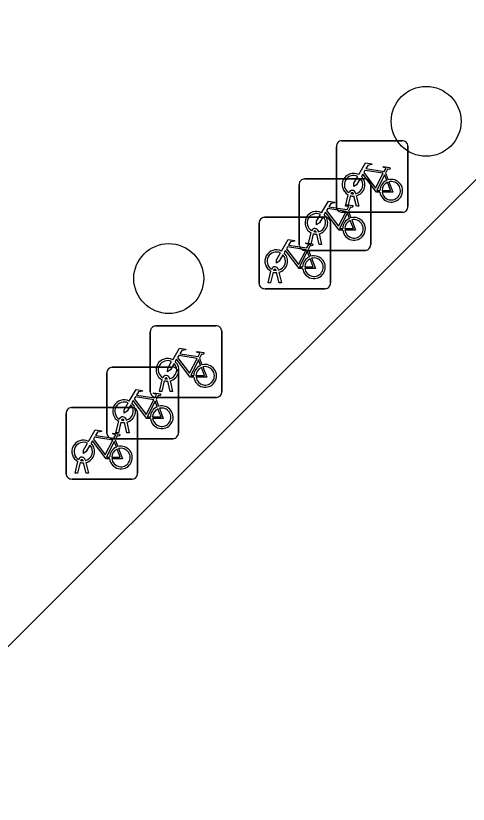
# Model space of a CAD drawing. Extents: x 160203 to 161530, y 379528 to 381797.
# Drawn here: x 160777.05 to 160783.38, y 381497.24 to 381508.28 of the extents above; entities that cross this region are included whole.
import ezdxf

# ---------------------------------------------------------------- set-up
doc = ezdxf.new("R2010")
doc.units = 0
for name, color, linetype in [('IMGEO_Boom', 7, 'Continuous'), ('IMGEO_Fietsenrek', 7, 'Continuous'), ('IMGEO_Groenvoorziening', 7, 'Continuous'), ('IMGEO_Parkeervlak_halfverhard', 7, 'Continuous')]:
    doc.layers.add(name, color=color, linetype=linetype)

msp = doc.modelspace()

# ---------------------------------------------------------------- linework, layer by layer
at = {"layer": 'IMGEO_Boom'}
for centre in [(160782.79, 381506.8), (160779.19, 381504.6)]:
    msp.add_circle(centre, 0.489, dxfattribs=at)
at = {"layer": 'IMGEO_Fietsenrek'}
for p, q in [((160781.61, 381506.528), (160782.451, 381506.528)), ((160782.451, 381506.528), (160781.61, 381506.528)), ((160781.535, 381505.603), (160781.535, 381506.444)), ((160781.535, 381506.444), (160781.535, 381505.603)), ((160782.535, 381506.453), (160782.535, 381505.612)), ((160782.535, 381505.612), (160782.535, 381506.453)), ((160782.222, 381506.077), (160782.258, 381505.982)), ((160781.09, 381505.995), (160781.931, 381505.995)), ((160781.931, 381505.995), (160781.09, 381505.995)), ((160781.015, 381505.07), (160781.015, 381505.911)), ((160781.015, 381505.911), (160781.015, 381505.07)), ((160782.015, 381505.92), (160782.015, 381505.079)), ((160782.015, 381505.079), (160782.015, 381505.92)), ((160781.662, 381505.612), (160781.701, 381505.772)), ((160781.731, 381505.76), (160781.696, 381505.612)), ((160781.773, 381505.784), (160781.772, 381505.788)), ((160781.814, 381505.612), (160781.78, 381505.754)), ((160781.804, 381505.795), (160781.805, 381505.788)), ((160781.812, 381505.758), (160781.847, 381505.612)), ((160781.696, 381505.612), (160781.662, 381505.612)), ((160781.847, 381505.612), (160781.814, 381505.612)), ((160782.46, 381505.528), (160781.619, 381505.528)), ((160781.619, 381505.528), (160782.46, 381505.528)), ((160781.702, 381505.544), (160781.738, 381505.449)), ((160780.454, 381504.533), (160780.454, 381505.374)), ((160780.454, 381505.374), (160780.454, 381504.533)), ((160780.529, 381505.458), (160781.37, 381505.458)), ((160781.37, 381505.458), (160780.529, 381505.458)), ((160781.454, 381505.383), (160781.454, 381504.542)), ((160781.454, 381504.542), (160781.454, 381505.383)), ((160781.284, 381505.262), (160781.285, 381505.255)), ((160781.142, 381505.079), (160781.181, 381505.239)), ((160781.211, 381505.227), (160781.176, 381505.079)), ((160781.253, 381505.251), (160781.252, 381505.255)), ((160781.294, 381505.079), (160781.26, 381505.221)), ((160781.292, 381505.225), (160781.327, 381505.079)), ((160781.176, 381505.079), (160781.142, 381505.079)), ((160781.327, 381505.079), (160781.294, 381505.079)), ((160781.94, 381504.995), (160781.099, 381504.995)), ((160781.099, 381504.995), (160781.94, 381504.995)), ((160781.141, 381505.007), (160781.177, 381504.912)), ((160780.692, 381504.714), (160780.691, 381504.718)), ((160780.723, 381504.725), (160780.724, 381504.718)), ((160780.581, 381504.542), (160780.62, 381504.702)), ((160780.65, 381504.69), (160780.615, 381504.542)), ((160780.733, 381504.542), (160780.699, 381504.684)), ((160780.731, 381504.688), (160780.766, 381504.542)), ((160780.615, 381504.542), (160780.581, 381504.542)), ((160780.766, 381504.542), (160780.733, 381504.542)), ((160781.379, 381504.458), (160780.538, 381504.458)), ((160780.538, 381504.458), (160781.379, 381504.458)), ((160779.007, 381503.938), (160779.848, 381503.938)), ((160779.848, 381503.938), (160779.007, 381503.938)), ((160778.932, 381503.013), (160778.932, 381503.854)), ((160778.932, 381503.854), (160778.932, 381503.013)), ((160779.932, 381503.863), (160779.932, 381503.022)), ((160779.932, 381503.022), (160779.932, 381503.863)), ((160779.619, 381503.487), (160779.655, 381503.392)), ((160778.325, 381502.434), (160778.325, 381503.275)), ((160778.325, 381503.275), (160778.325, 381502.434)), ((160778.4, 381503.359), (160779.241, 381503.359)), ((160779.241, 381503.359), (160778.4, 381503.359)), ((160779.325, 381503.284), (160779.325, 381502.443)), ((160779.325, 381502.443), (160779.325, 381503.284)), ((160779.059, 381503.022), (160779.098, 381503.182)), ((160779.128, 381503.17), (160779.093, 381503.022)), ((160779.17, 381503.194), (160779.169, 381503.198)), ((160779.201, 381503.205), (160779.202, 381503.198)), ((160779.209, 381503.168), (160779.244, 381503.022)), ((160779.211, 381503.022), (160779.177, 381503.164)), ((160779.093, 381503.022), (160779.059, 381503.022)), ((160779.244, 381503.022), (160779.211, 381503.022)), ((160779.012, 381502.908), (160779.048, 381502.813)), ((160779.857, 381502.938), (160779.016, 381502.938)), ((160779.016, 381502.938), (160779.857, 381502.938)), ((160777.829, 381502.795), (160778.67, 381502.795)), ((160778.67, 381502.795), (160777.829, 381502.795)), ((160777.754, 381501.87), (160777.754, 381502.711)), ((160777.754, 381502.711), (160777.754, 381501.87)), ((160778.563, 381502.615), (160778.562, 381502.619)), ((160778.594, 381502.626), (160778.595, 381502.619)), ((160778.754, 381502.72), (160778.754, 381501.879)), ((160778.754, 381501.879), (160778.754, 381502.72)), ((160778.452, 381502.443), (160778.491, 381502.603)), ((160778.521, 381502.591), (160778.486, 381502.443)), ((160778.604, 381502.443), (160778.57, 381502.585)), ((160778.602, 381502.589), (160778.637, 381502.443)), ((160778.486, 381502.443), (160778.452, 381502.443)), ((160778.637, 381502.443), (160778.604, 381502.443)), ((160779.25, 381502.359), (160778.409, 381502.359)), ((160778.409, 381502.359), (160779.25, 381502.359)), ((160778.441, 381502.344), (160778.477, 381502.249)), ((160778.023, 381502.062), (160778.024, 381502.055)), ((160777.881, 381501.879), (160777.92, 381502.039)), ((160777.95, 381502.027), (160777.915, 381501.879)), ((160777.992, 381502.051), (160777.991, 381502.055)), ((160778.033, 381501.879), (160777.999, 381502.021)), ((160778.031, 381502.025), (160778.066, 381501.879)), ((160777.915, 381501.879), (160777.881, 381501.879)), ((160778.066, 381501.879), (160778.033, 381501.879)), ((160778.679, 381501.795), (160777.838, 381501.795)), ((160777.838, 381501.795), (160778.679, 381501.795))]:
    msp.add_line(p, q, dxfattribs=at)
for points in [[(160781.848, 381506.054), (160781.943, 381506.218), (160782.029, 381506.204), (160782.031, 381506.195), (160781.975, 381506.184), (160781.948, 381506.139), (160782.204, 381506.098)], [(160782.204, 381506.098), (160782.229, 381506.147), (160782.223, 381506.151), (160782.2, 381506.155), (160782.188, 381506.162), (160782.187, 381506.165), (160782.189, 381506.17), (160782.284, 381506.155), (160782.286, 381506.145), (160782.276, 381506.132), (160782.264, 381506.126), (160782.25, 381506.132), (160782.222, 381506.077)], [(160782.144, 381505.81), (160782.094, 381505.81), (160781.903, 381506.061), (160781.884, 381506.029)], [(160782.191, 381506.073), (160781.934, 381506.114), (160781.917, 381506.085), (160782.084, 381505.865), (160782.191, 381506.073)], [(160782.239, 381505.975), (160782.209, 381506.052), (160782.1, 381505.834), (160782.143, 381505.834)], [(160781.869, 381506.002), (160781.817, 381505.912), (160781.777, 381505.887), (160781.778, 381505.934), (160781.833, 381506.028)], [(160782.173, 381505.834), (160782.293, 381505.833), (160782.249, 381505.947)], [(160782.269, 381505.954), (160782.324, 381505.809), (160782.174, 381505.809)], [(160781.328, 381505.521), (160781.423, 381505.685), (160781.509, 381505.671), (160781.511, 381505.662), (160781.455, 381505.651), (160781.428, 381505.606), (160781.684, 381505.565)], [(160781.684, 381505.565), (160781.709, 381505.614), (160781.703, 381505.618), (160781.68, 381505.622), (160781.668, 381505.629), (160781.667, 381505.632), (160781.669, 381505.637), (160781.764, 381505.622), (160781.766, 381505.612), (160781.756, 381505.599), (160781.744, 381505.593), (160781.73, 381505.599), (160781.702, 381505.544)], [(160781.349, 381505.469), (160781.297, 381505.379), (160781.257, 381505.354), (160781.258, 381505.401), (160781.313, 381505.495)], [(160781.624, 381505.277), (160781.574, 381505.277), (160781.383, 381505.528), (160781.364, 381505.496)], [(160781.671, 381505.54), (160781.414, 381505.581), (160781.397, 381505.552), (160781.564, 381505.332), (160781.671, 381505.54)], [(160781.719, 381505.442), (160781.689, 381505.519), (160781.58, 381505.301), (160781.623, 381505.301)], [(160781.653, 381505.301), (160781.773, 381505.3), (160781.729, 381505.414)], [(160781.749, 381505.421), (160781.804, 381505.276), (160781.654, 381505.276)], [(160780.767, 381504.984), (160780.862, 381505.148), (160780.948, 381505.134), (160780.95, 381505.125), (160780.894, 381505.114), (160780.867, 381505.069), (160781.123, 381505.028)], [(160781.11, 381505.003), (160780.853, 381505.044), (160780.836, 381505.015), (160781.003, 381504.795), (160781.11, 381505.003)], [(160781.123, 381505.028), (160781.148, 381505.077), (160781.142, 381505.081), (160781.119, 381505.085), (160781.107, 381505.092), (160781.106, 381505.095), (160781.108, 381505.1), (160781.203, 381505.085), (160781.205, 381505.075), (160781.195, 381505.062), (160781.183, 381505.056), (160781.169, 381505.062), (160781.141, 381505.007)], [(160780.788, 381504.932), (160780.736, 381504.842), (160780.696, 381504.817), (160780.697, 381504.864), (160780.752, 381504.958)], [(160781.063, 381504.74), (160781.013, 381504.74), (160780.822, 381504.991), (160780.803, 381504.959)], [(160781.158, 381504.905), (160781.128, 381504.982), (160781.019, 381504.764), (160781.062, 381504.764)], [(160781.092, 381504.764), (160781.212, 381504.763), (160781.168, 381504.877)], [(160781.188, 381504.884), (160781.243, 381504.739), (160781.093, 381504.739)], [(160779.245, 381503.464), (160779.34, 381503.628), (160779.426, 381503.614), (160779.428, 381503.605), (160779.372, 381503.594), (160779.345, 381503.549), (160779.601, 381503.508)], [(160779.588, 381503.483), (160779.331, 381503.524), (160779.314, 381503.495), (160779.481, 381503.275), (160779.588, 381503.483)], [(160779.601, 381503.508), (160779.626, 381503.557), (160779.62, 381503.561), (160779.597, 381503.565), (160779.585, 381503.572), (160779.584, 381503.575), (160779.586, 381503.58), (160779.681, 381503.565), (160779.683, 381503.555), (160779.673, 381503.542), (160779.661, 381503.536), (160779.647, 381503.542), (160779.619, 381503.487)], [(160779.266, 381503.412), (160779.214, 381503.322), (160779.174, 381503.297), (160779.175, 381503.344), (160779.23, 381503.438)], [(160779.541, 381503.22), (160779.491, 381503.22), (160779.3, 381503.471), (160779.281, 381503.439)], [(160779.636, 381503.385), (160779.606, 381503.462), (160779.497, 381503.244), (160779.54, 381503.244)], [(160779.57, 381503.244), (160779.69, 381503.243), (160779.646, 381503.357)], [(160779.666, 381503.364), (160779.721, 381503.219), (160779.571, 381503.219)], [(160778.638, 381502.885), (160778.733, 381503.049), (160778.819, 381503.035), (160778.821, 381503.026), (160778.765, 381503.015), (160778.738, 381502.97), (160778.994, 381502.929)], [(160778.981, 381502.904), (160778.724, 381502.945), (160778.707, 381502.916), (160778.874, 381502.696), (160778.981, 381502.904)], [(160778.994, 381502.929), (160779.019, 381502.978), (160779.013, 381502.982), (160778.99, 381502.986), (160778.978, 381502.993), (160778.977, 381502.996), (160778.979, 381503.001), (160779.074, 381502.986), (160779.076, 381502.976), (160779.066, 381502.963), (160779.054, 381502.957), (160779.04, 381502.963), (160779.012, 381502.908)], [(160778.659, 381502.833), (160778.607, 381502.743), (160778.567, 381502.718), (160778.568, 381502.765), (160778.623, 381502.859)], [(160778.934, 381502.641), (160778.884, 381502.641), (160778.693, 381502.892), (160778.674, 381502.86)], [(160779.029, 381502.806), (160778.999, 381502.883), (160778.89, 381502.665), (160778.933, 381502.665)], [(160778.963, 381502.665), (160779.083, 381502.664), (160779.039, 381502.778)], [(160779.059, 381502.785), (160779.114, 381502.64), (160778.964, 381502.64)], [(160778.067, 381502.321), (160778.162, 381502.485), (160778.248, 381502.471), (160778.25, 381502.462), (160778.194, 381502.451), (160778.167, 381502.406), (160778.423, 381502.365)], [(160778.423, 381502.365), (160778.448, 381502.414), (160778.442, 381502.418), (160778.419, 381502.422), (160778.407, 381502.429), (160778.406, 381502.432), (160778.408, 381502.437), (160778.503, 381502.422), (160778.505, 381502.412), (160778.495, 381502.399), (160778.483, 381502.393), (160778.469, 381502.399), (160778.441, 381502.344)], [(160778.088, 381502.269), (160778.036, 381502.179), (160777.996, 381502.154), (160777.997, 381502.201), (160778.052, 381502.295)], [(160778.363, 381502.077), (160778.313, 381502.077), (160778.122, 381502.328), (160778.103, 381502.296)], [(160778.41, 381502.34), (160778.153, 381502.381), (160778.136, 381502.352), (160778.303, 381502.132), (160778.41, 381502.34)], [(160778.458, 381502.242), (160778.428, 381502.319), (160778.319, 381502.101), (160778.362, 381502.101)], [(160778.392, 381502.101), (160778.512, 381502.1), (160778.468, 381502.214)], [(160778.488, 381502.221), (160778.543, 381502.076), (160778.393, 381502.076)]]:
    msp.add_lwpolyline(points, dxfattribs=at)
for centre, radius, start, end in [((160781.613, 381506.45), 0.0779, 92.4484, 184.2845), ((160781.613, 381506.45), 0.0779, 92.4484, 184.2845), ((160782.457, 381506.45), 0.0779, 2.4484, 94.2845), ((160782.457, 381506.45), 0.0779, 2.4484, 94.2845), ((160781.775, 381505.913), 0.159, 62.6766, 242.1369), ((160781.775, 381505.913), 0.129, 63.3192, 238.903), ((160781.093, 381505.917), 0.0779, 92.4484, 184.2845), ((160781.093, 381505.917), 0.0779, 92.4484, 184.2845), ((160781.775, 381505.913), 0.129, 283.6043, 43.4302), ((160781.775, 381505.913), 0.159, 283.5766, 46.6042), ((160781.937, 381505.917), 0.0779, 2.4484, 94.2845), ((160781.937, 381505.917), 0.0779, 2.4484, 94.2845), ((160782.302, 381505.829), 0.159, 113.3408, 178.3217), ((160782.302, 381505.829), 0.159, 187.0065, 105.7708), ((160782.302, 381505.829), 0.129, 113.923, 177.9556), ((160782.302, 381505.829), 0.129, 188.6715, 104.5883), ((160781.755, 381505.784), 0.0499, 12.8025, 158.6934), ((160781.775, 381505.913), 0.159, 253.9967, 271.7867), ((160781.755, 381505.784), 0.0174, 12.8025, 163.4502), ((160781.775, 381505.913), 0.129, 253.415, 269.0204), ((160781.613, 381505.606), 0.0779, 182.4484, 274.2845), ((160781.613, 381505.606), 0.0779, 182.4484, 274.2845), ((160782.457, 381505.606), 0.0779, 272.4484, 4.2845), ((160782.457, 381505.606), 0.0779, 272.4484, 4.2845), ((160781.255, 381505.38), 0.159, 62.6766, 242.1369), ((160781.255, 381505.38), 0.129, 63.3192, 238.903), ((160781.255, 381505.38), 0.159, 283.5766, 46.6042), ((160780.532, 381505.38), 0.0779, 92.4484, 184.2845), ((160780.532, 381505.38), 0.0779, 92.4484, 184.2845), ((160781.255, 381505.38), 0.129, 283.6043, 43.4302), ((160781.376, 381505.38), 0.0779, 2.4484, 94.2845), ((160781.376, 381505.38), 0.0779, 2.4484, 94.2845), ((160781.782, 381505.296), 0.159, 113.3408, 178.3217), ((160781.782, 381505.296), 0.159, 187.0065, 105.7708), ((160781.782, 381505.296), 0.129, 113.923, 177.9556), ((160781.782, 381505.296), 0.129, 188.6715, 104.5883), ((160781.235, 381505.251), 0.0499, 12.8025, 158.6934), ((160781.235, 381505.251), 0.0174, 12.8025, 163.4502), ((160781.255, 381505.38), 0.159, 253.9967, 271.7867), ((160781.255, 381505.38), 0.129, 253.415, 269.0204), ((160781.093, 381505.073), 0.0779, 182.4484, 274.2845), ((160781.093, 381505.073), 0.0779, 182.4484, 274.2845), ((160781.937, 381505.073), 0.0779, 272.4484, 4.2845), ((160781.937, 381505.073), 0.0779, 272.4484, 4.2845), ((160780.694, 381504.843), 0.159, 62.6766, 242.1369), ((160780.694, 381504.843), 0.129, 63.3192, 238.903), ((160780.694, 381504.843), 0.129, 283.6043, 43.4302), ((160780.694, 381504.843), 0.159, 283.5766, 46.6042), ((160781.221, 381504.759), 0.159, 113.3408, 178.3217), ((160781.221, 381504.759), 0.159, 187.0065, 105.7708), ((160781.221, 381504.759), 0.129, 113.923, 177.9556), ((160781.221, 381504.759), 0.129, 188.6715, 104.5883), ((160780.674, 381504.714), 0.0499, 12.8025, 158.6934), ((160780.674, 381504.714), 0.0174, 12.8025, 163.4502), ((160780.694, 381504.843), 0.129, 253.415, 269.0204), ((160780.694, 381504.843), 0.159, 253.9967, 271.7867), ((160780.532, 381504.536), 0.0779, 182.4484, 274.2845), ((160780.532, 381504.536), 0.0779, 182.4484, 274.2845), ((160781.376, 381504.536), 0.0779, 272.4484, 4.2845), ((160781.376, 381504.536), 0.0779, 272.4484, 4.2845), ((160779.01, 381503.86), 0.0779, 92.4484, 184.2845), ((160779.01, 381503.86), 0.0779, 92.4484, 184.2845), ((160779.854, 381503.86), 0.0779, 2.4484, 94.2845), ((160779.854, 381503.86), 0.0779, 2.4484, 94.2845), ((160779.172, 381503.323), 0.159, 62.6766, 242.1369), ((160779.172, 381503.323), 0.129, 63.3192, 238.903), ((160779.172, 381503.323), 0.129, 283.6043, 43.4302), ((160779.172, 381503.323), 0.159, 283.5766, 46.6042), ((160779.699, 381503.239), 0.159, 113.3408, 178.3217), ((160779.699, 381503.239), 0.159, 187.0065, 105.7708), ((160778.403, 381503.281), 0.0779, 92.4484, 184.2845), ((160778.403, 381503.281), 0.0779, 92.4484, 184.2845), ((160779.247, 381503.281), 0.0779, 2.4484, 94.2845), ((160779.247, 381503.281), 0.0779, 2.4484, 94.2845), ((160779.699, 381503.239), 0.129, 113.923, 177.9556), ((160779.699, 381503.239), 0.129, 188.6715, 104.5883), ((160779.152, 381503.194), 0.0499, 12.8025, 158.6934), ((160779.172, 381503.323), 0.159, 253.9967, 271.7867), ((160779.152, 381503.194), 0.0174, 12.8025, 163.4502), ((160779.172, 381503.323), 0.129, 253.415, 269.0204), ((160779.01, 381503.016), 0.0779, 182.4484, 274.2845), ((160779.01, 381503.016), 0.0779, 182.4484, 274.2845), ((160779.854, 381503.016), 0.0779, 272.4484, 4.2845), ((160779.854, 381503.016), 0.0779, 272.4484, 4.2845), ((160778.565, 381502.744), 0.159, 62.6766, 242.1369), ((160778.565, 381502.744), 0.129, 63.3192, 238.903), ((160778.565, 381502.744), 0.159, 283.5766, 46.6042), ((160777.832, 381502.717), 0.0779, 92.4484, 184.2845), ((160777.832, 381502.717), 0.0779, 92.4484, 184.2845), ((160778.565, 381502.744), 0.129, 283.6043, 43.4302), ((160778.676, 381502.717), 0.0779, 2.4484, 94.2845), ((160778.676, 381502.717), 0.0779, 2.4484, 94.2845), ((160779.092, 381502.66), 0.159, 113.3408, 178.3217), ((160779.092, 381502.66), 0.159, 187.0065, 105.7708), ((160779.092, 381502.66), 0.129, 113.923, 177.9556), ((160779.092, 381502.66), 0.129, 188.6715, 104.5883), ((160778.545, 381502.615), 0.0499, 12.8025, 158.6934), ((160778.545, 381502.615), 0.0174, 12.8025, 163.4502), ((160778.565, 381502.744), 0.129, 253.415, 269.0204), ((160778.565, 381502.744), 0.159, 253.9967, 271.7867), ((160778.403, 381502.437), 0.0779, 182.4484, 274.2845), ((160778.403, 381502.437), 0.0779, 182.4484, 274.2845), ((160779.247, 381502.437), 0.0779, 272.4484, 4.2845), ((160779.247, 381502.437), 0.0779, 272.4484, 4.2845), ((160777.994, 381502.18), 0.159, 62.6766, 242.1369), ((160777.994, 381502.18), 0.129, 63.3192, 238.903), ((160777.994, 381502.18), 0.159, 283.5766, 46.6042), ((160777.994, 381502.18), 0.129, 283.6043, 43.4302), ((160778.521, 381502.096), 0.159, 113.3408, 178.3217), ((160778.521, 381502.096), 0.159, 187.0065, 105.7708), ((160778.521, 381502.096), 0.129, 113.923, 177.9556), ((160778.521, 381502.096), 0.129, 188.6715, 104.5883), ((160777.974, 381502.051), 0.0499, 12.8025, 158.6934), ((160777.974, 381502.051), 0.0174, 12.8025, 163.4502), ((160777.994, 381502.18), 0.159, 253.9967, 271.7867), ((160777.994, 381502.18), 0.129, 253.415, 269.0204), ((160777.832, 381501.873), 0.0779, 182.4484, 274.2845), ((160777.832, 381501.873), 0.0779, 182.4484, 274.2845), ((160778.676, 381501.873), 0.0779, 272.4484, 4.2845), ((160778.676, 381501.873), 0.0779, 272.4484, 4.2845)]:
    msp.add_arc(centre, radius, start, end, dxfattribs=at)
at = {"layer": 'IMGEO_Groenvoorziening'}
msp.add_lwpolyline([(160782.818, 381509.507), (160783.252, 381509.82), (160782.542, 381511.048), (160782.089, 381510.714), (160780.301, 381513.047), (160768.431, 381504.038), (160773.946, 381496.455), (160777.495, 381500), (160784.446, 381506.942)], close=True, dxfattribs=at)
at = {"layer": 'IMGEO_Parkeervlak_halfverhard'}
msp.add_lwpolyline([(160789.87, 381496.825), (160792.088, 381499.018), (160792.204, 381499.153), (160791.312, 381500.069), (160789.091, 381502.293), (160784.446, 381506.942), (160777.495, 381500), (160773.946, 381496.455), (160778.553, 381491.84), (160778, 381491.284), (160777.924, 381491.196), (160780.015, 381489.066), (160780.683, 381489.703), (160781.729, 381488.641)], close=True, dxfattribs=at)

doc.saveas('drawing.dxf')
